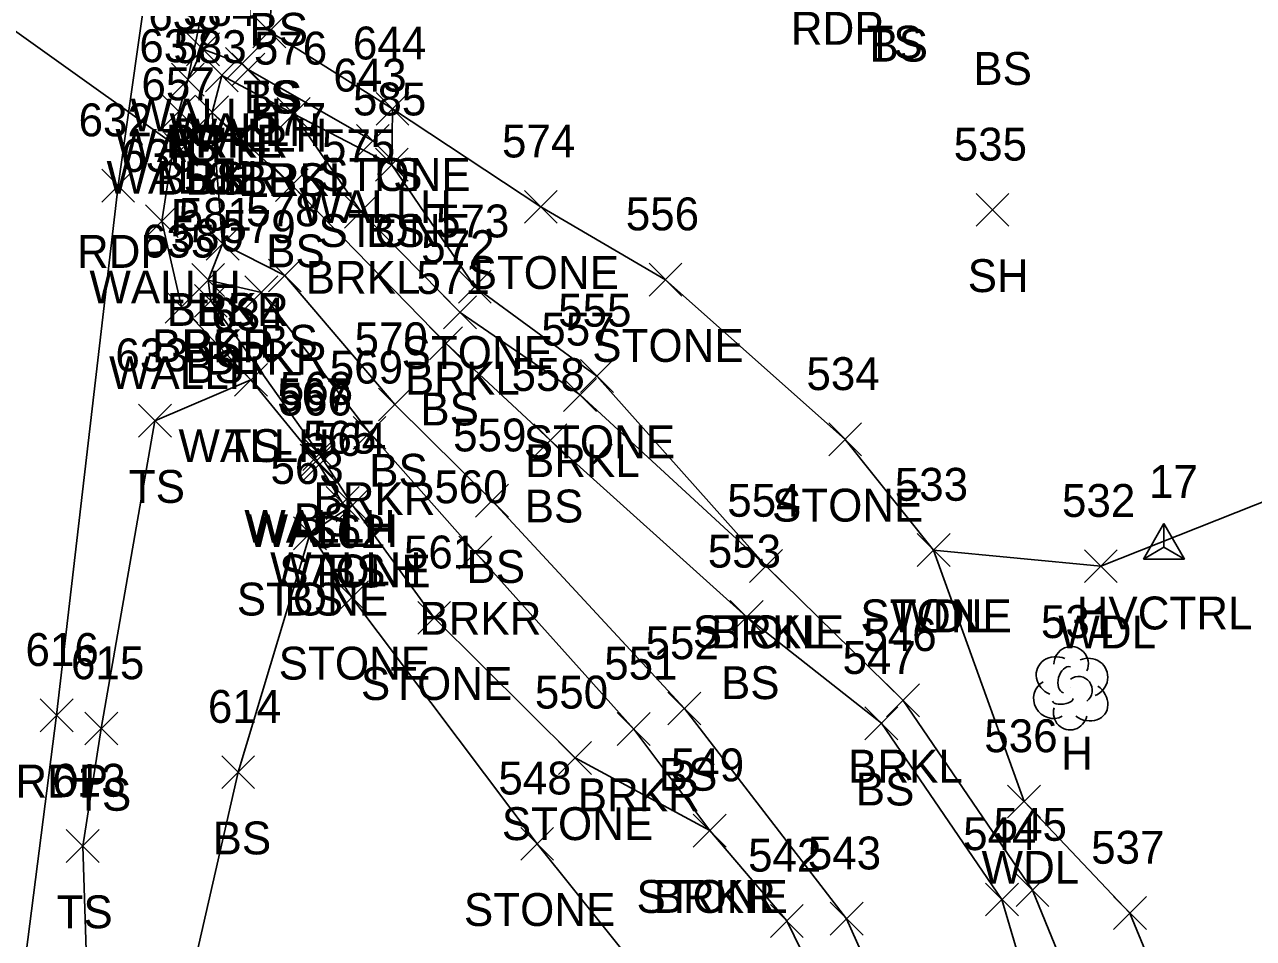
# Model space of a CAD drawing. Extents: x 1482574 to 1485769, y 580696 to 595649.
# Drawn here: x 1483671.3 to 1483746, y 584403.6 to 584459.2 of the extents above; entities that cross this region are included whole.
import ezdxf

# ---------------------------------------------------------------- set-up
doc = ezdxf.new("R2010")
doc.units = 0
for name, color, linetype in [('C_A', 7, 'Continuous'), ('C_I', 7, 'Continuous'), ('CPSM', 7, 'Continuous'), ('D_A', 7, 'Continuous'), ('D_I', 7, 'Continuous'), ('D_TIC', 7, 'Continuous'), ('DCP', 7, 'Continuous'), ('DHW', 7, 'Continuous'), ('L_A', 7, 'Continuous'), ('L_I', 7, 'Continuous'), ('L_TIC', 7, 'Continuous'), ('LASF', 7, 'Continuous'), ('LAWA', 7, 'Continuous'), ('LAWE', 7, 'Continuous'), ('LELB', 7, 'Continuous'), ('LTD', 7, 'Continuous'), ('P_A', 7, 'Continuous'), ('P_I', 7, 'Continuous'), ('P_TIC', 7, 'Continuous'), ('PET', 7, 'Continuous')]:
    doc.layers.add(name, color=color, linetype=linetype)

msp = doc.modelspace()

# ---------------------------------------------------------------- linework, layer by layer
at = {"layer": 'CPSM'}
for p, q in [((1483739.335, 584426.674), (1483740.585, 584428.839)), ((1483741.835, 584426.674), (1483740.585, 584428.839)), ((1483740.585, 584427.395), (1483740.585, 584428.839)), ((1483739.335, 584426.674), (1483740.585, 584427.395)), ((1483740.585, 584427.395), (1483740.585, 584427.395)), ((1483740.585, 584427.395), (1483741.835, 584426.674)), ((1483739.335, 584426.674), (1483741.835, 584426.674))]:
    msp.add_line(p, q, dxfattribs=at)
at = {"layer": 'D_TIC'}
for points in [[(1483681.11, 584456.685), (1483683.11, 584458.685)], [(1483683.11, 584456.685), (1483681.11, 584458.685)], [(1483683.478, 584455.796), (1483685.478, 584457.796)], [(1483685.478, 584455.796), (1483683.478, 584457.796)], [(1483683.868, 584455.454), (1483685.868, 584457.454)], [(1483685.868, 584455.454), (1483683.868, 584457.454)], [(1483680.19, 584454.828), (1483682.19, 584456.828)], [(1483682.19, 584454.828), (1483680.19, 584456.828)], [(1483679.648, 584452.897), (1483681.648, 584454.897)], [(1483681.648, 584452.897), (1483679.648, 584454.897)], [(1483679.776, 584450.578), (1483681.776, 584452.578)], [(1483681.776, 584450.578), (1483679.776, 584452.578)], [(1483691.448, 584451.111), (1483693.448, 584453.111)], [(1483693.448, 584451.111), (1483691.448, 584453.111)], [(1483678.608, 584446.226), (1483680.608, 584448.226)], [(1483680.608, 584446.226), (1483678.608, 584448.226)], [(1483679.804, 584441.014), (1483681.804, 584443.014)], [(1483681.804, 584441.014), (1483679.804, 584443.014)], [(1483684.028, 584436.576), (1483686.028, 584438.576)], [(1483686.028, 584436.576), (1483684.028, 584438.576)], [(1483688.035, 584431.666), (1483690.035, 584433.666)], [(1483690.035, 584431.666), (1483688.035, 584433.666)], [(1483688.176, 584431.406), (1483690.176, 584433.406)], [(1483690.176, 584431.406), (1483688.176, 584433.406)], [(1483689.606, 584429.085), (1483691.606, 584431.085)], [(1483691.606, 584429.085), (1483689.606, 584431.085)]]:
    msp.add_lwpolyline(points, dxfattribs=at)
at = {"layer": 'DCP'}
msp.add_lwpolyline([(1483680.776, 584451.578), (1483654.034, 584470.69)], dxfattribs=at)
at = {"layer": 'DHW'}
msp.add_lwpolyline([(1483690.606, 584430.085), (1483689.176, 584432.406), (1483689.035, 584432.666), (1483685.028, 584437.576), (1483680.804, 584442.014), (1483679.608, 584447.226), (1483680.648, 584453.897), (1483681.19, 584455.828), (1483682.11, 584457.685), (1483684.478, 584456.796), (1483684.868, 584456.454), (1483692.448, 584452.111)], dxfattribs=at)
at = {"layer": 'L_TIC'}
for points in [[(1483685.145, 584457.78), (1483687.145, 584459.78)], [(1483687.145, 584457.78), (1483685.145, 584459.78)], [(1483685.145, 584457.78), (1483687.145, 584459.78)], [(1483687.145, 584457.78), (1483685.145, 584459.78)], [(1483682.257, 584455.096), (1483684.257, 584457.096)], [(1483684.257, 584455.096), (1483682.257, 584457.096)], [(1483682.257, 584455.096), (1483684.257, 584457.096)], [(1483684.257, 584455.096), (1483682.257, 584457.096)], [(1483680.19, 584454.828), (1483682.19, 584456.828)], [(1483682.19, 584454.828), (1483680.19, 584456.828)], [(1483681.673, 584452.842), (1483683.673, 584454.842)], [(1483683.673, 584452.842), (1483681.673, 584454.842)], [(1483681.673, 584452.842), (1483683.673, 584454.842)], [(1483683.673, 584452.842), (1483681.673, 584454.842)], [(1483686.625, 584452.752), (1483688.625, 584454.752)], [(1483688.625, 584452.752), (1483686.625, 584454.752)], [(1483686.625, 584452.752), (1483688.625, 584454.752)], [(1483688.625, 584452.752), (1483686.625, 584454.752)], [(1483692.642, 584453.062), (1483694.642, 584455.062)], [(1483694.642, 584453.062), (1483692.642, 584455.062)], [(1483692.642, 584453.062), (1483694.642, 584455.062)], [(1483694.642, 584453.062), (1483692.642, 584455.062)], [(1483692.642, 584453.062), (1483694.642, 584455.062)], [(1483694.642, 584453.062), (1483692.642, 584455.062)], [(1483692.601, 584449.658), (1483694.601, 584451.658)], [(1483694.601, 584449.658), (1483692.601, 584451.658)], [(1483692.601, 584449.658), (1483694.601, 584451.658)], [(1483694.601, 584449.658), (1483692.601, 584451.658)], [(1483686.515, 584448.418), (1483688.515, 584450.418)], [(1483688.515, 584448.418), (1483686.515, 584450.418)], [(1483690.714, 584446.812), (1483692.714, 584448.812)], [(1483692.714, 584446.812), (1483690.714, 584448.812)], [(1483701.669, 584447.103), (1483703.669, 584449.103)], [(1483703.669, 584447.103), (1483701.669, 584449.103)], [(1483729.158, 584446.914), (1483731.158, 584448.914)], [(1483731.158, 584446.914), (1483729.158, 584448.914)], [(1483682.308, 584444.859), (1483684.308, 584446.859)], [(1483684.308, 584444.859), (1483682.308, 584446.859)], [(1483682.308, 584444.859), (1483684.308, 584446.859)], [(1483684.308, 584444.859), (1483682.308, 584446.859)], [(1483681.425, 584442.645), (1483683.425, 584444.645)], [(1483683.425, 584442.645), (1483681.425, 584444.645)], [(1483681.425, 584442.645), (1483683.425, 584444.645)], [(1483683.425, 584442.645), (1483681.425, 584444.645)], [(1483686.095, 584442.921), (1483688.095, 584444.921)], [(1483688.095, 584442.921), (1483686.095, 584444.921)], [(1483709.256, 584442.669), (1483711.256, 584444.669)], [(1483711.256, 584442.669), (1483709.256, 584444.669)], [(1483684.664, 584441.897), (1483686.664, 584443.897)], [(1483686.664, 584441.897), (1483684.664, 584443.897)], [(1483697.653, 584442.239), (1483699.653, 584444.239)], [(1483699.653, 584442.239), (1483697.653, 584444.239)], [(1483681.59, 584441.382), (1483683.59, 584443.382)], [(1483683.59, 584441.382), (1483681.59, 584443.382)], [(1483696.754, 584440.677), (1483698.754, 584442.677)], [(1483698.754, 584440.677), (1483696.754, 584442.677)], [(1483695.895, 584438.802), (1483697.895, 584440.802)], [(1483697.895, 584438.802), (1483695.895, 584440.802)], [(1483684.028, 584436.576), (1483686.028, 584438.576)], [(1483686.028, 584436.576), (1483684.028, 584438.576)], [(1483705.086, 584436.81), (1483707.086, 584438.81)], [(1483707.086, 584436.81), (1483705.086, 584438.81)], [(1483704.059, 584435.661), (1483706.059, 584437.661)], [(1483706.059, 584435.661), (1483704.059, 584437.661)], [(1483692.784, 584435.074), (1483694.784, 584437.074)], [(1483694.784, 584435.074), (1483692.784, 584437.074)], [(1483678.188, 584434.093), (1483680.188, 584436.093)], [(1483680.188, 584434.093), (1483678.188, 584436.093)], [(1483691.241, 584433.35), (1483693.241, 584435.35)], [(1483693.241, 584433.35), (1483691.241, 584435.35)], [(1483702.248, 584432.901), (1483704.248, 584434.901)], [(1483704.248, 584432.901), (1483702.248, 584434.901)], [(1483720.193, 584432.954), (1483722.193, 584434.954)], [(1483722.193, 584432.954), (1483720.193, 584434.954)], [(1483688.195, 584432.06), (1483690.195, 584434.06)], [(1483690.195, 584432.06), (1483688.195, 584434.06)], [(1483690.21, 584428.95), (1483692.21, 584430.95)], [(1483692.21, 584428.95), (1483690.21, 584430.95)], [(1483690.21, 584428.95), (1483692.21, 584430.95)], [(1483692.21, 584428.95), (1483690.21, 584430.95)], [(1483690.21, 584428.95), (1483692.21, 584430.95)], [(1483692.21, 584428.95), (1483690.21, 584430.95)], [(1483698.702, 584429.223), (1483700.702, 584431.223)], [(1483700.702, 584429.223), (1483698.702, 584431.223)], [(1483687.625, 584427.242), (1483689.625, 584429.242)], [(1483689.625, 584427.242), (1483687.625, 584429.242)], [(1483687.625, 584427.242), (1483689.625, 584429.242)], [(1483689.625, 584427.242), (1483687.625, 584429.242)], [(1483697.688, 584426.07), (1483699.688, 584428.07)], [(1483699.688, 584426.07), (1483697.688, 584428.07)], [(1483725.57, 584426.222), (1483727.57, 584428.222)], [(1483727.57, 584426.222), (1483725.57, 584428.222)], [(1483725.57, 584426.222), (1483727.57, 584428.222)], [(1483727.57, 584426.222), (1483725.57, 584428.222)], [(1483715.377, 584425.25), (1483717.377, 584427.25)], [(1483717.377, 584425.25), (1483715.377, 584427.25)], [(1483715.377, 584425.25), (1483717.377, 584427.25)], [(1483717.377, 584425.25), (1483715.377, 584427.25)], [(1483735.746, 584425.24), (1483737.746, 584427.24)], [(1483737.746, 584425.24), (1483735.746, 584427.24)], [(1483690.175, 584423.345), (1483692.175, 584425.345)], [(1483692.175, 584423.345), (1483690.175, 584425.345)], [(1483695.179, 584422.103), (1483697.179, 584424.103)], [(1483697.179, 584422.103), (1483695.179, 584424.103)], [(1483714.191, 584422.157), (1483716.191, 584424.157)], [(1483716.191, 584422.157), (1483714.191, 584424.157)], [(1483723.715, 584417.08), (1483725.715, 584419.08)], [(1483725.715, 584417.08), (1483723.715, 584419.08)], [(1483710.404, 584416.585), (1483712.404, 584418.585)], [(1483712.404, 584416.585), (1483710.404, 584418.585)], [(1483674.922, 584415.367), (1483676.922, 584417.367)], [(1483676.922, 584415.367), (1483674.922, 584417.367)], [(1483722.393, 584415.688), (1483724.393, 584417.688)], [(1483724.393, 584415.688), (1483722.393, 584417.688)], [(1483707.323, 584415.338), (1483709.323, 584417.338)], [(1483709.323, 584415.338), (1483707.323, 584417.338)], [(1483703.754, 584413.582), (1483705.754, 584415.582)], [(1483705.754, 584413.582), (1483703.754, 584415.582)], [(1483683.253, 584412.713), (1483685.253, 584414.713)], [(1483685.253, 584412.713), (1483683.253, 584414.713)], [(1483683.253, 584412.713), (1483685.253, 584414.713)], [(1483685.253, 584412.713), (1483683.253, 584414.713)], [(1483731.073, 584410.927), (1483733.073, 584412.927)], [(1483733.073, 584410.927), (1483731.073, 584412.927)], [(1483711.95, 584409.156), (1483713.95, 584411.156)], [(1483713.95, 584409.156), (1483711.95, 584411.156)], [(1483711.95, 584409.156), (1483713.95, 584411.156)], [(1483713.95, 584409.156), (1483711.95, 584411.156)], [(1483673.791, 584408.22), (1483675.791, 584410.22)], [(1483675.791, 584408.22), (1483673.791, 584410.22)], [(1483701.448, 584408.357), (1483703.448, 584410.357)], [(1483703.448, 584408.357), (1483701.448, 584410.357)], [(1483729.729, 584404.972), (1483731.729, 584406.972)], [(1483731.729, 584404.972), (1483729.729, 584406.972)], [(1483731.586, 584405.54), (1483733.586, 584407.54)], [(1483733.586, 584405.54), (1483731.586, 584407.54)], [(1483737.52, 584404.145), (1483739.52, 584406.145)], [(1483739.52, 584404.145), (1483737.52, 584406.145)], [(1483737.52, 584404.145), (1483739.52, 584406.145)], [(1483739.52, 584404.145), (1483737.52, 584406.145)], [(1483716.642, 584403.665), (1483718.642, 584405.665)], [(1483718.642, 584403.665), (1483716.642, 584405.665)], [(1483720.278, 584403.797), (1483722.278, 584405.797)], [(1483722.278, 584403.797), (1483720.278, 584405.797)]]:
    msp.add_lwpolyline(points, dxfattribs=at)
at = {"layer": 'LASF'}
for points in [[(1483716.377, 584426.25), (1483706.086, 584437.81), (1483698.653, 584443.239), (1483693.601, 584450.658), (1483693.642, 584454.062)], [(1483726.57, 584427.222), (1483721.193, 584433.954), (1483710.256, 584443.669), (1483702.669, 584448.103), (1483693.642, 584454.062)], [(1483671.484, 584047.539), (1483666.406, 584073.487), (1483662.709, 584087.096), (1483662.984, 584100.252), (1483663.822, 584110.318), (1483667.816, 584142.413), (1483670.206, 584153.209), (1483678.106, 584183.005), (1483681.323, 584212.313), (1483683.055, 584233.775), (1483685.508, 584245.053), (1483696.782, 584262.568), (1483705.704, 584277.17), (1483710.795, 584290.294), (1483715.478, 584313.489), (1483717.148, 584337.835), (1483717.968, 584359.105), (1483719.662, 584377.864), (1483716.84, 584387.629), (1483711.612, 584397.924), (1483702.448, 584409.357), (1483691.175, 584424.345), (1483688.625, 584428.242), (1483691.21, 584429.95)], [(1483712.95, 584410.156), (1483704.754, 584414.582), (1483696.179, 584423.103), (1483691.21, 584429.95)]]:
    msp.add_lwpolyline(points, dxfattribs=at)
at = {"layer": 'LAWA'}
for points in [[(1483738.695, 584341.709), (1483746.865, 584342.029), (1483756.782, 584361.493), (1483759.756, 584373.3), (1483769.32, 584395.4), (1483777.478, 584412.063), (1483793.915, 584429.296), (1483786.172, 584435.459), (1483778.826, 584441.194), (1483768.631, 584444.609), (1483750.865, 584431.832), (1483736.746, 584426.24), (1483726.57, 584427.222), (1483732.073, 584411.927), (1483738.52, 584405.145)], [(1483738.695, 584341.709), (1483741.494, 584354.871), (1483743.802, 584363.959), (1483746.179, 584374.465), (1483746.298, 584382.297), (1483742.716, 584394.075), (1483741.94, 584396.834), (1483738.52, 584405.145)]]:
    msp.add_lwpolyline(points, dxfattribs=at)
at = {"layer": 'LAWE'}
for points in [[(1483715.874, 584279.916), (1483721.725, 584292.452), (1483725.764, 584318.166), (1483724.213, 584342.612), (1483727.69, 584367.239), (1483727.2, 584380.416), (1483723.888, 584391.901), (1483717.642, 584404.665), (1483712.95, 584410.156), (1483708.323, 584416.338), (1483698.688, 584427.07), (1483692.241, 584434.35), (1483685.664, 584442.897), (1483682.425, 584443.645), (1483683.308, 584445.859), (1483682.673, 584453.842), (1483683.257, 584456.096)], [(1483734.053, 584295.825), (1483733.696, 584300.132), (1483736.024, 584315.47), (1483735.104, 584341.594), (1483738.821, 584363.779), (1483736.753, 584380.143), (1483736.804, 584396.215), (1483732.586, 584406.54), (1483724.715, 584418.08), (1483716.377, 584426.25), (1483705.059, 584436.661), (1483697.754, 584441.677), (1483691.714, 584447.812), (1483687.625, 584453.752), (1483683.257, 584456.096)]]:
    msp.add_lwpolyline(points, dxfattribs=at)
at = {"layer": 'LELB'}
for points in [[(1483681.19, 584455.828), (1483682.978, 584464.444), (1483683.941, 584470.204), (1483684.56, 584479.99), (1483687.932, 584506.357), (1483690.535, 584538.953), (1483691.613, 584557.814)], [(1483686.145, 584458.78), (1483686.493, 584462.897), (1483688.287, 584466.751), (1483686.666, 584469.162), (1483687.487, 584479.59)], [(1483693.642, 584454.062), (1483686.145, 584458.78)], [(1483732.238, 584294.289), (1483732.485, 584300.252), (1483734.265, 584315.721), (1483733.334, 584341.628), (1483736.073, 584364.453), (1483735.177, 584380.276), (1483734.045, 584394.698), (1483730.729, 584405.972), (1483723.393, 584416.688), (1483715.191, 584423.157), (1483703.248, 584433.901), (1483696.895, 584439.802), (1483687.515, 584449.418), (1483682.673, 584453.842)], [(1483687.625, 584453.752), (1483693.601, 584450.658)], [(1483724.318, 584288.732), (1483727.065, 584317.79), (1483727.998, 584341.775), (1483730.919, 584365.922), (1483730.53, 584380.045), (1483726.579, 584392.933), (1483721.278, 584404.797), (1483711.404, 584417.585), (1483699.702, 584430.223), (1483693.784, 584436.074), (1483687.095, 584443.921), (1483683.308, 584445.859)], [(1483691.21, 584429.95), (1483689.195, 584433.06), (1483682.59, 584442.382), (1483682.425, 584443.645)], [(1483673.021, 584387.756), (1483675.17, 584397.795), (1483674.791, 584409.22), (1483675.922, 584416.367), (1483679.188, 584435.093), (1483685.028, 584437.576)], [(1483688.625, 584428.242), (1483684.253, 584413.713)], [(1483645.223, 584230.891), (1483649.137, 584244.135), (1483653.651, 584273.355), (1483658.762, 584297.637), (1483667.166, 584336.684), (1483673.132, 584380.758), (1483673.021, 584387.756), (1483681.208, 584387.961), (1483680.486, 584397.186), (1483684.253, 584413.713)]]:
    msp.add_lwpolyline(points, dxfattribs=at)
at = {"layer": 'LTD'}
msp.add_line((1483734.899, 584418.871), (1483734.899, 584418.871), dxfattribs=at)
msp.add_line((1483734.899, 584418.871), (1483734.899, 584418.871), dxfattribs=at)
msp.add_arc((1483734.945, 584420.305), 1.047, 335.52715, 180.95627, dxfattribs=at)
for centre, major_axis, ratio, start_param, end_param in [((1483734.107, 584419.537), (1.21, -0.512), 0.895232, 1.570796, 4.712389), ((1483735.94, 584419.454), (-1.141, -0.483), 0.949671, 1.570796, 4.712389), ((1483734.69, 584419.329), (-0.208, -0.792), 0.645439, 3.141593, 6.283185), ((1483735.399, 584418.704), (-0.5, 0.667), 0.989748, 3.141593, 6.283185), ((1483733.815, 584418.162), (0.584, -1.042), 0.959034, 3.141593, 6.283185), ((1483735.899, 584418.037), (-1.09, 0.792), 0.841452, 1.570796, 4.712389), ((1483734.44, 584418.121), (-0.625, -0.083), 0.423636, 0, 3.141593), ((1483734.899, 584417.371), (0.265, 1.061), 0.942809, 1.570796, 4.712389)]:
    msp.add_ellipse(centre, major_axis=major_axis, ratio=ratio, start_param=start_param, end_param=end_param, dxfattribs=at)
at = {"layer": 'P_TIC'}
for points in [[(1483675.95, 584448.388), (1483677.95, 584450.388)], [(1483677.95, 584448.388), (1483675.95, 584450.388)], [(1483672.206, 584416.173), (1483674.206, 584418.173)], [(1483674.206, 584416.173), (1483672.206, 584418.173)]]:
    msp.add_lwpolyline(points, dxfattribs=at)
at = {"layer": 'PET'}
msp.add_lwpolyline([(1483647.153, 584246.073), (1483652.116, 584273.969), (1483655.812, 584298.407), (1483662.078, 584336.279), (1483668.628, 584381.649), (1483673.206, 584417.173), (1483676.95, 584449.388), (1483685.132, 584506.852), (1483688.619, 584539.157), (1483690.513, 584562.402), (1483689.874, 584577.413), (1483687.032, 584596.302), (1483683.383, 584631.912), (1483681.394, 584667.042), (1483680.097, 584704.07), (1483680.199, 584748.578), (1483679.791, 584793.534), (1483679.214, 584850.638), (1483677.205, 584902.59), (1483672.318, 584970.596)], dxfattribs=at)

# ---------------------------------------------------------------- texts
at = {"layer": 'C_A'}
msp.add_text('HVCTRL', height=2, dxfattribs=at).set_placement((1483735.278, 584422.395))
at = {"layer": 'C_I'}
msp.add_text('17', height=2, dxfattribs=at).set_placement((1483739.687, 584430.395))
at = {"layer": 'D_A'}
for s, p in [('WALLH', (1483677.701, 584452.685)), ('WALLH', (1483680.069, 584451.796)), ('WALLH', (1483680.459, 584451.454)), ('WALLH', (1483676.78, 584450.828)), ('WALLH', (1483676.238, 584448.897)), ('WALLH', (1483688.039, 584447.111)), ('P', (1483680.154, 584446.578)), ('WALLH', (1483675.199, 584442.226)), ('WALLH', (1483676.394, 584437.014)), ('WALLH', (1483680.618, 584432.576)), ('WALLH', (1483684.625, 584427.666)), ('WALLH', (1483684.767, 584427.406)), ('WALLH', (1483686.197, 584425.085))]:
    msp.add_text(s, height=2, dxfattribs=at).set_placement(p)
at = {"layer": 'D_I'}
for s, p in [('638', (1483678.78, 584458.828)), ('637', (1483678.238, 584456.897)), ('643', (1483690.039, 584455.111)), ('657', (1483678.366, 584454.578)), ('636', (1483677.144, 584450.226)), ('635', (1483678.394, 584445.014)), ('634', (1483682.618, 584440.576)), ('567', (1483686.625, 584435.666)), ('566', (1483686.711, 584435.406)), ('565', (1483688.197, 584433.085))]:
    msp.add_text(s, height=2, dxfattribs=at).set_placement(p)
at = {"layer": 'L_A'}
for s, p in [('BS', (1483684.934, 584457.897)), ('TS', (1483722.491, 584457.117)), ('BS', (1483722.663, 584456.933)), ('BS', (1483728.989, 584455.517)), ('TS', (1483684.554, 584453.78)), ('BS', (1483684.586, 584453.78)), ('TS', (1483679.599, 584450.828)), ('BRKR', (1483679.848, 584451.096)), ('BRKL', (1483679.903, 584451.096)), ('STONE', (1483689.185, 584449.062)), ('STONE', (1483689.185, 584449.062)), ('TS', (1483692.051, 584449.062)), ('BRKR', (1483679.264, 584448.842)), ('BS', (1483681.114, 584448.842)), ('BRKL', (1483684.271, 584448.752)), ('BS', (1483686.066, 584448.752)), ('STONE', (1483689.144, 584445.658)), ('BS', (1483692.041, 584445.658)), ('BS', (1483685.956, 584444.418)), ('STONE', (1483698.212, 584443.103)), ('BRKL', (1483688.36, 584442.812)), ('SH', (1483728.646, 584442.914)), ('BRKR', (1483679.898, 584440.859)), ('BS', (1483681.749, 584440.859)), ('BRKR', (1483679.016, 584438.645)), ('BS', (1483680.866, 584438.645)), ('BS', (1483685.536, 584438.921)), ('STONE', (1483705.8, 584438.669)), ('BRKR', (1483682.254, 584437.897)), ('STONE', (1483694.196, 584438.239)), ('BS', (1483681.031, 584437.382)), ('BRKL', (1483694.399, 584436.677)), ('BS', (1483695.336, 584434.802)), ('TS', (1483683.437, 584432.576)), ('STONE', (1483701.629, 584432.81)), ('BS', (1483692.225, 584431.074)), ('BRKL', (1483701.705, 584431.661)), ('TS', (1483677.598, 584430.093)), ('BRKR', (1483688.831, 584429.35)), ('BS', (1483701.689, 584428.901)), ('STONE', (1483716.737, 584428.954)), ('BS', (1483687.635, 584428.06)), ('BS', (1483698.143, 584425.223)), ('STONE', (1483686.754, 584424.95)), ('STONE', (1483686.754, 584424.95)), ('BS', (1483689.651, 584424.95)), ('STONE', (1483684.169, 584423.242)), ('BS', (1483687.066, 584423.242)), ('STONE', (1483722.114, 584422.222)), ('WDL', (1483723.988, 584422.222)), ('BRKR', (1483695.278, 584422.07)), ('STONE', (1483711.92, 584421.25)), ('BRKL', (1483713.022, 584421.25)), ('WDL', (1483734.163, 584421.24)), ('STONE', (1483686.718, 584419.345)), ('STONE', (1483691.723, 584418.103)), ('BS', (1483713.631, 584418.157)), ('H', (1483734.332, 584413.871)), ('BS', (1483709.845, 584412.585)), ('BRKL', (1483721.36, 584413.08)), ('BS', (1483721.834, 584411.688)), ('TS', (1483674.331, 584411.367)), ('BRKR', (1483704.913, 584411.338)), ('STONE', (1483700.298, 584409.582)), ('BS', (1483682.694, 584408.713)), ('BS', (1483682.694, 584408.713)), ('WDL', (1483729.49, 584406.927)), ('STONE', (1483708.493, 584405.156)), ('BRKR', (1483709.54, 584405.156)), ('TS', (1483673.2, 584404.22)), ('STONE', (1483697.991, 584404.357))]:
    msp.add_text(s, height=2, dxfattribs=at).set_placement(p)
at = {"layer": 'L_I'}
for s, p in [('638', (1483678.78, 584458.828)), ('584', (1483680.895, 584459.096)), ('584', (1483680.895, 584459.096)), ('583', (1483680.311, 584456.842)), ('583', (1483680.311, 584456.842)), ('576', (1483685.208, 584456.752)), ('576', (1483685.208, 584456.752)), ('644', (1483691.232, 584457.062)), ('644', (1483691.232, 584457.062)), ('644', (1483691.232, 584457.062)), ('585', (1483691.238, 584453.658)), ('585', (1483691.238, 584453.658)), ('577', (1483685.153, 584452.418)), ('575', (1483689.352, 584450.812)), ('574', (1483700.307, 584451.103)), ('535', (1483727.795, 584450.914)), ('582', (1483680.946, 584448.859)), ('582', (1483680.946, 584448.859)), ('578', (1483684.732, 584446.921)), ('581', (1483680.63, 584446.645)), ('581', (1483680.63, 584446.645)), ('573', (1483696.291, 584446.239)), ('556', (1483707.839, 584446.669)), ('580', (1483680.141, 584445.382)), ('579', (1483683.294, 584445.897)), ('572', (1483695.391, 584444.677)), ('571', (1483695.1, 584442.802)), ('555', (1483703.723, 584440.81)), ('634', (1483682.618, 584440.576)), ('557', (1483702.697, 584439.661)), ('570', (1483691.335, 584439.074)), ('633', (1483676.779, 584438.093)), ('569', (1483689.823, 584437.35)), ('558', (1483700.886, 584436.901)), ('534', (1483718.831, 584436.954)), ('568', (1483686.785, 584436.06)), ('564', (1483688.801, 584432.95)), ('564', (1483688.801, 584432.95)), ('564', (1483688.801, 584432.95)), ('559', (1483697.332, 584433.223)), ('563', (1483686.216, 584431.242)), ('563', (1483686.216, 584431.242)), ('560', (1483696.192, 584430.07)), ('533', (1483724.208, 584430.222)), ('533', (1483724.208, 584430.222)), ('554', (1483714.015, 584429.25)), ('554', (1483714.015, 584429.25)), ('532', (1483734.384, 584429.24)), ('562', (1483688.765, 584427.345)), ('561', (1483694.337, 584426.103)), ('553', (1483712.828, 584426.157)), ('531', (1483733.103, 584421.871)), ('552', (1483709.041, 584420.585)), ('546', (1483722.297, 584421.08)), ('615', (1483674.079, 584419.367)), ('551', (1483706.527, 584419.338)), ('547', (1483721.031, 584419.688)), ('550', (1483702.306, 584417.582)), ('614', (1483682.41, 584416.713)), ('614', (1483682.41, 584416.713)), ('536', (1483729.656, 584414.927)), ('549', (1483710.58, 584413.156)), ('549', (1483710.58, 584413.156)), ('548', (1483700.086, 584412.357)), ('613', (1483672.948, 584412.22)), ('545', (1483730.224, 584409.54)), ('544', (1483728.367, 584408.972)), ('537', (1483736.158, 584408.145)), ('537', (1483736.158, 584408.145)), ('542', (1483715.28, 584407.665)), ('543', (1483718.915, 584407.797))]:
    msp.add_text(s, height=2, dxfattribs=at).set_placement(p)
at = {"layer": 'P_A'}
for p in [(1483717.883, 584457.958), (1483674.439, 584444.388), (1483670.694, 584412.173)]:
    msp.add_text('RDP', height=2, dxfattribs=at).set_placement(p)
at = {"layer": 'P_I'}
for s, p in [('632', (1483674.541, 584452.388)), ('616', (1483671.308, 584420.173))]:
    msp.add_text(s, height=2, dxfattribs=at).set_placement(p)

doc.saveas('drawing.dxf')
